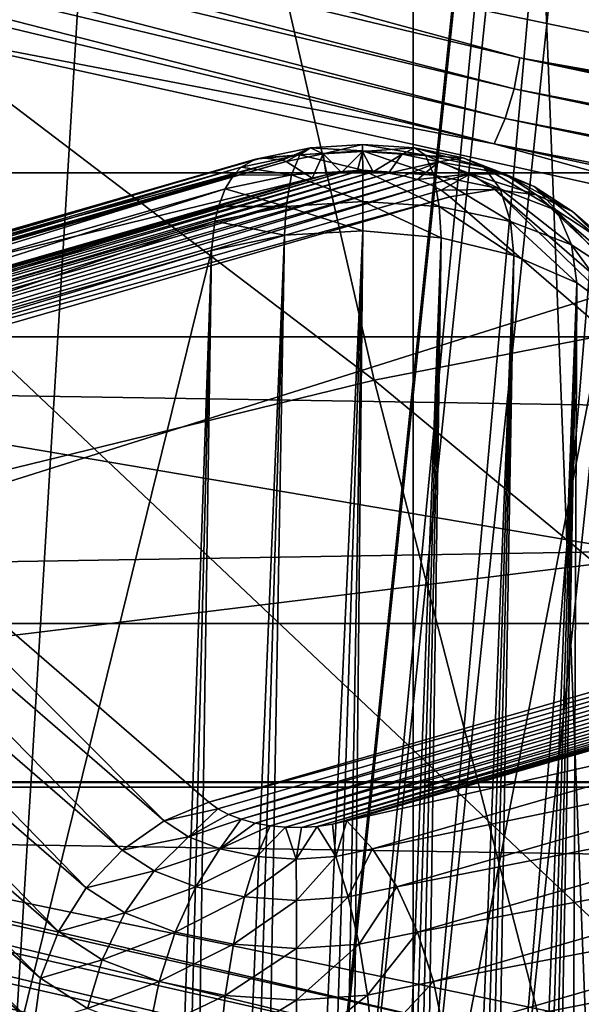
# Model space of a CAD drawing. Header units: metres. Extents: x -109 to 109, y -78 to 121.
# Tile 436 of 656: x -9.935 to -9.379, y -49.45 to -48.474. Entities that reach past the tile are written whole.
import ezdxf

# ---------------------------------------------------------------- set-up
doc = ezdxf.new("R2010")
doc.units = ezdxf.units.M
doc.layers.add('solid_508554_SW0001', color=7, linetype='CONTINUOUS')

msp = doc.modelspace()

# ---------------------------------------------------------------- linework, layer by layer
at = {"layer": 'solid_508554_SW0001'}
for points in [[(-8.803325, -32.729481, 39.310875), (-8.803325, -50.408958, 8.689124), (-10.397038, -49.965111, 9.457888)], [(-8.803325, -32.729481, 39.310875), (-10.397038, -49.965111, 9.457888), (-10.397038, -33.173328, 38.54211)], [(-8.803325, -50.455338, 8.7159), (-8.803325, -32.77586, 39.337654), (-10.397038, -33.219707, 38.56889)], [(-8.803325, -50.455338, 8.7159), (-10.397038, -33.219707, 38.56889), (-10.397038, -50.01149, 9.484665)], [(-8.803325, -50.408958, 8.689124), (-9.610415, -39.710239, 3.00345), (-10.397066, -39.479095, 3.403802)], [(-10.397038, -49.965111, 9.457888), (-8.803325, -50.408958, 8.689124), (-10.397066, -39.479095, 3.403802)], [(-8.803325, -50.408958, 8.689124), (-8.803373, -39.922939, 2.635043), (-9.610415, -39.710239, 3.00345)], [(-10.584661, -42.161034, -75.5), (-9.61107, -43.185249, -75.5), (-13.515705, -48.788055, -75.5)], [(-9.61107, -43.185249, -75.5), (-8.538861, -44.105709, -75.5), (-13.515705, -48.788055, -75.5)], [(-8.170144, -48.735741, 2.387221), (-8.170144, -43.712795, -0.512779), (-10.059932, -43.319649, 0.168167)], [(-8.170144, -48.735741, 2.387221), (-10.059932, -43.319649, 0.168167), (-10.059932, -48.342598, 3.068167)], [(-11.283771, -44.083958, 3.644346), (-9.545437, -44.551674, 2.834236), (-11.283785, -51.012154, 7.644356)], [(-8.538861, -44.105709, -75.5), (-7.379041, -44.912964, -75.5), (-13.515705, -48.788055, -75.5)], [(-9.545437, -44.551674, 2.834236), (-9.545432, -51.479877, 6.834235), (-11.283785, -51.012154, 7.644356)], [(-9.545437, -44.551674, 2.834236), (-7.730275, -44.939594, 2.162341), (-9.545432, -51.479877, 6.834235)], [(-10.664383, -44.574646, -0.672659), (-9.656664, -44.796349, -1.05666), (-12.247202, -52.38657, 2.19669)], [(-9.656664, -44.796349, -1.05666), (-10.143072, -52.862133, 1.372991), (-12.247202, -52.38657, 2.19669)], [(-9.656664, -44.796349, -1.05666), (-8.630564, -44.995865, -1.402229), (-10.143072, -52.862133, 1.372991)], [(-7.379041, -44.912964, -75.5), (-6.143511, -45.59874, -75.5), (-13.515705, -48.788055, -75.5)], [(-7.730275, -44.939594, 2.162341), (-7.730226, -51.867805, 6.162325), (-9.545432, -51.479877, 6.834235)], [(-8.630564, -44.995865, -1.402229), (-7.588034, -45.17281, -1.708707), (-10.143072, -52.862133, 1.372991)], [(-7.588034, -45.17281, -1.708707), (-7.965859, -53.246761, 0.706794), (-10.143072, -52.862133, 1.372991)], [(-9.007142, -45.471413, 91.108269), (-9.325849, -49.55714, 83.279274), (-9.446749, -49.641834, 83.331497)], [(-9.108454, -45.576237, 91.170029), (-9.007142, -45.471413, 91.108269), (-9.446749, -49.641834, 83.331497)], [(-9.108454, -45.576237, 91.170029), (-9.446749, -49.641834, 83.331497), (-9.54601, -49.746128, 83.393028)], [(-9.183869, -45.697178, 91.238968), (-9.108454, -45.576237, 91.170029), (-9.54601, -49.746128, 83.393028)], [(-6.143511, -45.59874, -75.5), (-4.844931, -46.156006, -75.5), (-13.515705, -48.788055, -75.5)], [(-9.183869, -45.697178, 91.238968), (-9.54601, -49.746128, 83.393028), (-9.61983, -49.866032, 83.461517)], [(-9.230436, -45.829498, 91.312386), (-9.183869, -45.697178, 91.238968), (-9.61983, -49.866032, 83.461517)], [(-9.230436, -45.829498, 91.312386), (-9.681825, -50.142551, 83.592499), (-9.438875, -47.812668, 87.940445)], [(-9.230436, -45.829498, 91.312386), (-9.665381, -49.996948, 83.53434), (-9.681825, -50.142551, 83.592499)], [(-9.230436, -45.829498, 91.312386), (-9.61983, -49.866032, 83.461517), (-9.665381, -49.996948, 83.53434)], [(-9.352147, -50.040787, 91.257034), (-9.250626, -46.009212, 91.310509), (-9.438875, -47.812668, 87.940445)], [(-4.844931, -46.156006, -75.5), (-3.496626, -46.579044, -75.5), (-13.515705, -48.788055, -75.5)], [(14.004408, -46.420071, -58.821926), (-14.004402, -46.42012, -58.822041), (-13.774966, -48.625641, -64.030128)], [(13.932569, -47.081928, -60.360405), (14.004408, -46.420071, -58.821926), (-13.774966, -48.625641, -64.030128)], [(-9.583935, -48.830902, 53.421783), (-10.104867, -46.556725, 53.480118), (-11.972716, -47.013294, 52.68932)], [(-9.583935, -48.830902, 53.421783), (-7.746911, -48.4725, 54.042561), (-10.104867, -46.556725, 53.480118)], [(-3.496626, -46.579044, -75.5), (-2.112435, -46.863503, -75.5), (-13.515705, -48.788055, -75.5)], [(-9.514198, -47.130737, 51.514832), (-7.694947, -46.765221, 52.147926), (-7.565826, -49.121983, 51.896454)], [(-2.112435, -46.863503, -75.5), (-0.706562, -47.006466, -75.5), (-13.515705, -48.788055, -75.5)], [(-0.706562, -47.006466, -75.5), (0, -48.788128, -75.5), (-13.515705, -48.788055, -75.5)], [(-11.355492, -49.263935, 52.671753), (-9.583935, -48.830902, 53.421783), (-11.972716, -47.013294, 52.68932)], [(13.774966, -48.625641, -64.030128), (13.932569, -47.081928, -60.360405), (-13.774966, -48.625641, -64.030128)], [(-11.2649, -47.572083, 50.750404), (-9.514198, -47.130737, 51.514832), (-9.250982, -49.475708, 51.283783)], [(-9.514198, -47.130737, 51.514832), (-7.565826, -49.121983, 51.896454), (-9.250982, -49.475708, 51.283783)], [(-11.2649, -47.572083, 50.750404), (-9.250982, -49.475708, 51.283783), (-10.870768, -49.898949, 50.550705)], [(-9.352147, -50.040787, 91.257034), (-9.438875, -47.812668, 87.940445), (-9.681825, -50.142551, 83.592499)], [(-11.087322, -48.148827, 3.521391), (-9.445218, -48.542377, 2.839747), (-11.080688, -48.118374, 3.518335)], [(-11.080688, -48.118374, 3.518335), (-9.439567, -48.511684, 2.837098), (-10.059932, -48.342598, 3.068167)], [(-9.445218, -48.542377, 2.839747), (-9.439567, -48.511684, 2.837098), (-11.080688, -48.118374, 3.518335)], [(-11.097656, -48.177795, 3.515487), (-9.454022, -48.571709, 2.833207), (-11.087322, -48.148827, 3.521391)], [(-9.454022, -48.571709, 2.833207), (-9.445218, -48.542377, 2.839747), (-11.087322, -48.148827, 3.521391)], [(-11.110678, -48.202438, 3.5012), (-9.465116, -48.596813, 2.81812), (-11.097656, -48.177795, 3.515487)], [(-9.465116, -48.596813, 2.81812), (-9.454022, -48.571709, 2.833207), (-11.097656, -48.177795, 3.515487)], [(-11.110678, -48.202438, 3.5012), (-10.100121, -48.474998, 3.038839), (-9.465116, -48.596813, 2.81812)], [(-9.439567, -48.511684, 2.837098), (-8.170144, -48.735741, 2.387221), (-10.059932, -48.342598, 3.068167)], [(-9.157766, -48.682983, 2.678598), (-10.100121, -48.474998, 3.038839), (-10.738091, -49.181377, 1.815357)], [(-9.465116, -48.596813, 2.81812), (-10.100121, -48.474998, 3.038839), (-9.157766, -48.682983, 2.678598)], [(-7.277344, -50.742733, 53.77388), (-7.746911, -48.4725, 54.042561), (-9.583935, -48.830902, 53.421783)], [(-9.445218, -48.542377, 2.839747), (-7.747677, -48.871914, 2.268973), (-9.439567, -48.511684, 2.837098)], [(-9.439567, -48.511684, 2.837098), (-7.743042, -48.841026, 2.266666), (-8.170144, -48.735741, 2.387221)], [(-7.747677, -48.871914, 2.268973), (-7.743042, -48.841026, 2.266666), (-9.439567, -48.511684, 2.837098)], [(-9.454022, -48.571709, 2.833207), (-7.754899, -48.901554, 2.261901), (-9.445218, -48.542377, 2.839747)], [(-7.754899, -48.901554, 2.261901), (-7.747677, -48.871914, 2.268973), (-9.445218, -48.542377, 2.839747)], [(-9.465116, -48.596813, 2.81812), (-7.763998, -48.927044, 2.246144), (-9.454022, -48.571709, 2.833207)], [(-7.763998, -48.927044, 2.246144), (-7.754899, -48.901554, 2.261901), (-9.454022, -48.571709, 2.833207)], [(-9.465116, -48.596813, 2.81812), (-9.157766, -48.682983, 2.678598), (-8.198359, -48.870422, 2.353943)], [(-9.465116, -48.596813, 2.81812), (-8.198359, -48.870422, 2.353943), (-7.763998, -48.927044, 2.246144)], [(-9.674681, -48.613033, 48.117237), (-9.694962, -48.610626, 48.15641), (-9.646928, -48.600685, 48.173626)], [(-9.657572, -48.60778, 48.223701), (-9.646928, -48.600685, 48.173626), (-9.694962, -48.610626, 48.15641)], [(-9.674681, -48.613033, 48.117237), (-9.646928, -48.600685, 48.173626), (-9.671044, -48.614384, 48.110744)], [(-9.646928, -48.600685, 48.173626), (-9.634578, -48.606838, 48.123814), (-9.671044, -48.614384, 48.110744)], [(-9.671044, -48.614384, 48.110744), (-9.634578, -48.606838, 48.123814), (-9.645444, -48.630783, 48.069012)], [(-9.657572, -48.60778, 48.223701), (-9.595324, -48.603714, 48.230747), (-9.646928, -48.600685, 48.173626)], [(-9.595284, -48.623035, 48.278683), (-9.595324, -48.603714, 48.230747), (-9.657572, -48.60778, 48.223701)], [(-9.646928, -48.600685, 48.173626), (-9.595375, -48.597321, 48.179459), (-9.634578, -48.606838, 48.123814)], [(-9.595324, -48.603714, 48.230747), (-9.595375, -48.597321, 48.179459), (-9.646928, -48.600685, 48.173626)], [(-9.634578, -48.606838, 48.123814), (-9.631313, -48.627415, 48.074848), (-9.645444, -48.630783, 48.069012)], [(-9.595375, -48.597321, 48.179459), (-9.595435, -48.604282, 48.128246), (-9.634578, -48.606838, 48.123814)], [(-9.634578, -48.606838, 48.123814), (-9.595435, -48.604282, 48.128246), (-9.616274, -48.625191, 48.078697)], [(-9.634578, -48.606838, 48.123814), (-9.616274, -48.625191, 48.078697), (-9.631313, -48.627415, 48.074848)], [(-9.595435, -48.604282, 48.128246), (-9.600718, -48.624176, 48.080456), (-9.616274, -48.625191, 48.078697)], [(-9.595435, -48.604282, 48.128246), (-9.585035, -48.624393, 48.080082), (-9.600718, -48.624176, 48.080456)], [(-9.595375, -48.597321, 48.179459), (-9.54384, -48.60075, 48.173515), (-9.595435, -48.604282, 48.128246)], [(-9.54384, -48.60075, 48.173515), (-9.556296, -48.606888, 48.12373), (-9.595435, -48.604282, 48.128246)], [(-9.595435, -48.604282, 48.128246), (-9.556296, -48.606888, 48.12373), (-9.585035, -48.624393, 48.080082)], [(-9.533107, -48.607853, 48.223572), (-9.54384, -48.60075, 48.173515), (-9.595375, -48.597321, 48.179459)], [(-9.595324, -48.603714, 48.230747), (-9.533107, -48.607853, 48.223572), (-9.595375, -48.597321, 48.179459)], [(-9.524813, -48.627728, 48.270557), (-9.533107, -48.607853, 48.223572), (-9.595324, -48.603714, 48.230747)], [(-9.595284, -48.623035, 48.278683), (-9.524813, -48.627728, 48.270557), (-9.595324, -48.603714, 48.230747)], [(-9.556296, -48.606888, 48.12373), (-9.5696, -48.625839, 48.077576), (-9.585035, -48.624393, 48.080082)], [(-9.556296, -48.606888, 48.12373), (-9.519834, -48.614475, 48.110592), (-9.5696, -48.625839, 48.077576)], [(-9.54384, -48.60075, 48.173515), (-9.495852, -48.610733, 48.156223), (-9.556296, -48.606888, 48.12373)], [(-9.495852, -48.610733, 48.156223), (-9.519834, -48.614475, 48.110592), (-9.556296, -48.606888, 48.12373)], [(-9.475185, -48.619904, 48.202698), (-9.495852, -48.610733, 48.156223), (-9.54384, -48.60075, 48.173515)], [(-9.533107, -48.607853, 48.223572), (-9.475185, -48.619904, 48.202698), (-9.54384, -48.60075, 48.173515)], [(-10.241417, -48.77158, 47.939991), (-9.715571, -48.619781, 48.202915), (-9.701363, -48.611969, 48.169987)], [(-10.227209, -48.763767, 47.907063), (-10.241417, -48.77158, 47.939991), (-9.701363, -48.611969, 48.169987)], [(-10.227209, -48.763767, 47.907063), (-9.701363, -48.611969, 48.169987), (-9.694962, -48.610626, 48.15641)], [(-10.220807, -48.762424, 47.893486), (-10.227209, -48.763767, 47.907063), (-9.694962, -48.610626, 48.15641)], [(-10.220807, -48.762424, 47.893486), (-9.694962, -48.610626, 48.15641), (-9.674681, -48.613033, 48.117237)], [(-10.200527, -48.764832, 47.854313), (-10.220807, -48.762424, 47.893486), (-9.674681, -48.613033, 48.117237)], [(-10.200527, -48.764832, 47.854313), (-9.674681, -48.613033, 48.117237), (-9.671044, -48.614384, 48.110744)], [(-10.19689, -48.766186, 47.84782), (-10.200527, -48.764832, 47.854313), (-9.671044, -48.614384, 48.110744)], [(-10.19689, -48.766186, 47.84782), (-9.671044, -48.614384, 48.110744), (-9.645444, -48.630783, 48.069012)], [(-9.701363, -48.611969, 48.169987), (-9.715571, -48.619781, 48.202915), (-9.657572, -48.60778, 48.223701)], [(-9.665796, -48.627644, 48.270702), (-9.657572, -48.60778, 48.223701), (-9.715571, -48.619781, 48.202915)], [(-9.701363, -48.611969, 48.169987), (-9.657572, -48.60778, 48.223701), (-9.694962, -48.610626, 48.15641)], [(-9.665796, -48.627644, 48.270702), (-9.595284, -48.623035, 48.278683), (-9.657572, -48.60778, 48.223701)], [(-9.519834, -48.614475, 48.110592), (-9.554801, -48.628475, 48.073009), (-9.5696, -48.625839, 48.077576)], [(-9.519834, -48.614475, 48.110592), (-9.540995, -48.63224, 48.066486), (-9.554801, -48.628475, 48.073009)], [(-9.519834, -48.614475, 48.110592), (-9.48853, -48.626518, 48.089733), (-9.540995, -48.63224, 48.066486)], [(-9.459216, -48.641373, 48.246918), (-9.475185, -48.619904, 48.202698), (-9.533107, -48.607853, 48.223572)], [(-9.524813, -48.627728, 48.270557), (-9.459216, -48.641373, 48.246918), (-9.533107, -48.607853, 48.223572)], [(-9.495852, -48.610733, 48.156223), (-9.454673, -48.626575, 48.128784), (-9.519834, -48.614475, 48.110592)], [(-9.454673, -48.626575, 48.128784), (-9.48853, -48.626518, 48.089733), (-9.519834, -48.614475, 48.110592)], [(-9.425497, -48.639019, 48.16959), (-9.454673, -48.626575, 48.128784), (-9.495852, -48.610733, 48.156223)], [(-9.475185, -48.619904, 48.202698), (-9.425497, -48.639019, 48.16959), (-9.495852, -48.610733, 48.156223)], [(13.774966, -48.625641, -64.030128), (-13.774966, -48.625641, -64.030128), (-13.732092, -49.0723, -65.114182)], [(13.732098, -49.072243, -65.114044), (13.774966, -48.625641, -64.030128), (-13.732092, -49.0723, -65.114182)], [(-10.249004, -48.779484, 47.959728), (-9.723159, -48.627686, 48.222652), (-9.715571, -48.619781, 48.202915)], [(-10.241417, -48.77158, 47.939991), (-10.249004, -48.779484, 47.959728), (-9.715571, -48.619781, 48.202915)], [(-10.220584, -48.820549, 47.740326), (-9.5696, -48.625839, 48.077576), (-9.554801, -48.628475, 48.073009)], [(-10.220584, -48.820549, 47.740326), (-10.217707, -48.812817, 47.753719), (-9.5696, -48.625839, 48.077576)], [(-10.217707, -48.812817, 47.753719), (-9.585035, -48.624393, 48.080082), (-9.5696, -48.625839, 48.077576)], [(-10.217707, -48.812817, 47.753719), (-10.212456, -48.805424, 47.766525), (-9.585035, -48.624393, 48.080082)], [(-10.212456, -48.805424, 47.766525), (-9.600718, -48.624176, 48.080456), (-9.585035, -48.624393, 48.080082)], [(-10.212456, -48.805424, 47.766525), (-10.204961, -48.798542, 47.778446), (-9.600718, -48.624176, 48.080456)], [(-10.204961, -48.798542, 47.778446), (-9.616274, -48.625191, 48.078697), (-9.600718, -48.624176, 48.080456)], [(-10.204961, -48.798542, 47.778446), (-10.195395, -48.792328, 47.789211), (-9.616274, -48.625191, 48.078697)], [(-10.195395, -48.792328, 47.789211), (-9.631313, -48.627415, 48.074848), (-9.616274, -48.625191, 48.078697)], [(-9.723159, -48.627686, 48.222652), (-9.665796, -48.627644, 48.270702), (-9.715571, -48.619781, 48.202915)], [(-9.595258, -48.653996, 48.320068), (-9.595284, -48.623035, 48.278683), (-9.665796, -48.627644, 48.270702)], [(-9.519511, -48.659039, 48.311337), (-9.524813, -48.627728, 48.270557), (-9.595284, -48.623035, 48.278683)], [(-9.595258, -48.653996, 48.320068), (-9.519511, -48.659039, 48.311337), (-9.595284, -48.623035, 48.278683)], [(-9.48853, -48.626518, 48.089733), (-9.528503, -48.637054, 48.058151), (-9.540995, -48.63224, 48.066486)], [(-9.48853, -48.626518, 48.089733), (-9.517678, -48.64278, 48.048233), (-9.528503, -48.637054, 48.058151)], [(-9.48853, -48.626518, 48.089733), (-9.464503, -48.642189, 48.062584), (-9.517678, -48.64278, 48.048233)], [(-9.48853, -48.626518, 48.089733), (-9.423078, -48.647186, 48.093086), (-9.464503, -48.642189, 48.062584)], [(-9.454673, -48.626575, 48.128784), (-9.423078, -48.647186, 48.093086), (-9.48853, -48.626518, 48.089733)], [(-9.402951, -48.663021, 48.209427), (-9.425497, -48.639019, 48.16959), (-9.475185, -48.619904, 48.202698)], [(-9.459216, -48.641373, 48.246918), (-9.402951, -48.663021, 48.209427), (-9.475185, -48.619904, 48.202698)], [(-9.454673, -48.626575, 48.128784), (-9.387381, -48.663883, 48.126526), (-9.423078, -48.647186, 48.093086)], [(-9.425497, -48.639019, 48.16959), (-9.387381, -48.663883, 48.126526), (-9.454673, -48.626575, 48.128784)], [(-10.257344, -48.793034, 47.98423), (-9.731499, -48.641235, 48.247158), (-9.723159, -48.627686, 48.222652)], [(-10.249004, -48.779484, 47.959728), (-10.257344, -48.793034, 47.98423), (-9.723159, -48.627686, 48.222652)], [(-10.221003, -48.828423, 47.726688), (-9.554801, -48.628475, 48.073009), (-9.540995, -48.63224, 48.066486)], [(-10.221003, -48.828423, 47.726688), (-10.220584, -48.820549, 47.740326), (-9.554801, -48.628475, 48.073009)], [(-10.218946, -48.836246, 47.713139), (-10.221003, -48.828423, 47.726688), (-9.540995, -48.63224, 48.066486)], [(-10.218946, -48.836246, 47.713139), (-9.540995, -48.63224, 48.066486), (-9.528503, -48.637054, 48.058151)], [(-10.19689, -48.766186, 47.84782), (-9.645444, -48.630783, 48.069012), (-10.17129, -48.782581, 47.806087)], [(-10.195395, -48.792328, 47.789211), (-10.184038, -48.786953, 47.798519), (-9.631313, -48.627415, 48.074848)], [(-10.184038, -48.786953, 47.798519), (-10.17129, -48.782581, 47.806087), (-9.631313, -48.627415, 48.074848)], [(-10.17129, -48.782581, 47.806087), (-9.645444, -48.630783, 48.069012), (-9.631313, -48.627415, 48.074848)], [(-9.723159, -48.627686, 48.222652), (-9.731499, -48.641235, 48.247158), (-9.665796, -48.627644, 48.270702)], [(-9.671053, -48.658951, 48.311489), (-9.665796, -48.627644, 48.270702), (-9.731499, -48.641235, 48.247158)], [(-9.671053, -48.658951, 48.311489), (-9.595258, -48.653996, 48.320068), (-9.665796, -48.627644, 48.270702)], [(-9.449009, -48.673706, 48.285927), (-9.459216, -48.641373, 48.246918), (-9.524813, -48.627728, 48.270557)], [(-9.519511, -48.659039, 48.311337), (-9.449009, -48.673706, 48.285927), (-9.524813, -48.627728, 48.270557)], [(-10.264009, -48.810608, 48.007706), (-9.738162, -48.65881, 48.27063), (-9.731499, -48.641235, 48.247158)], [(-10.257344, -48.793034, 47.98423), (-10.264009, -48.810608, 48.007706), (-9.731499, -48.641235, 48.247158)], [(-10.214457, -48.843826, 47.700012), (-10.218946, -48.836246, 47.713139), (-9.528503, -48.637054, 48.058151)], [(-10.214457, -48.843826, 47.700012), (-9.528503, -48.637054, 48.058151), (-9.517678, -48.64278, 48.048233)], [(-10.214457, -48.843826, 47.700012), (-9.517678, -48.64278, 48.048233), (-9.508845, -48.64922, 48.037083)], [(-9.738162, -48.65881, 48.27063), (-9.671053, -48.658951, 48.311489), (-9.731499, -48.641235, 48.247158)], [(-9.464503, -48.642189, 48.062584), (-9.508845, -48.64922, 48.037083), (-9.517678, -48.64278, 48.048233)], [(-9.464503, -48.642189, 48.062584), (-9.048855, -49.047581, 47.347095), (-9.508845, -48.64922, 48.037083)], [(-9.464503, -48.642189, 48.062584), (-9.004514, -49.040554, 47.372601), (-9.048855, -49.047581, 47.347095)], [(-9.464503, -48.642189, 48.062584), (-9.423078, -48.647186, 48.093086), (-9.004514, -49.040554, 47.372601)], [(-9.38854, -48.696972, 48.245636), (-9.402951, -48.663021, 48.209427), (-9.459216, -48.641373, 48.246918)], [(-9.449009, -48.673706, 48.285927), (-9.38854, -48.696972, 48.245636), (-9.459216, -48.641373, 48.246918)], [(-9.425497, -48.639019, 48.16959), (-9.359795, -48.69117, 48.160671), (-9.387381, -48.663883, 48.126526)], [(-9.402951, -48.663021, 48.209427), (-9.359795, -48.69117, 48.160671), (-9.425497, -48.639019, 48.16959)], [(-10.20766, -48.850948, 47.687675), (-10.214457, -48.843826, 47.700012), (-9.508845, -48.64922, 48.037083)], [(-10.20766, -48.850948, 47.687675), (-9.508845, -48.64922, 48.037083), (-9.048855, -49.047581, 47.347095)], [(-9.671053, -48.658951, 48.311489), (-9.595249, -48.683094, 48.344746), (-9.595258, -48.653996, 48.320068)], [(-9.595258, -48.653996, 48.320068), (-9.595249, -48.683094, 48.344746), (-9.517693, -48.689949, 48.336967)], [(-9.595258, -48.653996, 48.320068), (-9.517693, -48.689949, 48.336967), (-9.519511, -48.659039, 48.311337)], [(-9.423078, -48.647186, 48.093086), (-8.963088, -49.045547, 47.403103), (-9.004514, -49.040554, 47.372601)], [(-9.423078, -48.647186, 48.093086), (-9.387381, -48.663883, 48.126526), (-8.963088, -49.045547, 47.403103)], [(-10.267524, -48.825359, 48.023254), (-9.741678, -48.673561, 48.286179), (-9.738162, -48.65881, 48.27063)], [(-10.264009, -48.810608, 48.007706), (-10.267524, -48.825359, 48.023254), (-9.738162, -48.65881, 48.27063)], [(-9.738162, -48.65881, 48.27063), (-9.741678, -48.673561, 48.286179), (-9.671053, -48.658951, 48.311489)], [(-9.741678, -48.673561, 48.286179), (-9.672806, -48.68742, 48.335449), (-9.671053, -48.658951, 48.311489)], [(-9.671053, -48.658951, 48.311489), (-9.672806, -48.68742, 48.335449), (-9.595249, -48.683094, 48.344746)], [(-9.519511, -48.659039, 48.311337), (-9.517693, -48.689949, 48.336967), (-9.445411, -48.707523, 48.312637)], [(-9.519511, -48.659039, 48.311337), (-9.445411, -48.707523, 48.312637), (-9.449009, -48.673706, 48.285927)], [(-9.402951, -48.663021, 48.209427), (-9.342163, -48.727222, 48.193237), (-9.359795, -48.69117, 48.160671)], [(-9.38854, -48.696972, 48.245636), (-9.342163, -48.727222, 48.193237), (-9.402951, -48.663021, 48.209427)], [(-9.387381, -48.663883, 48.126526), (-8.92739, -49.062248, 47.436539), (-8.963088, -49.045547, 47.403103)], [(-9.387381, -48.663883, 48.126526), (-9.359795, -48.69117, 48.160671), (-8.92739, -49.062248, 47.436539)], [(-9.741678, -48.673561, 48.286179), (-10.270909, -48.85442, 48.046803), (-9.745063, -48.702621, 48.309727)], [(-10.267524, -48.825359, 48.023254), (-10.270909, -48.85442, 48.046803), (-9.741678, -48.673561, 48.286179)], [(-9.741678, -48.673561, 48.286179), (-9.745063, -48.702621, 48.309727), (-9.672806, -48.68742, 48.335449)], [(-9.449009, -48.673706, 48.285927), (-9.445411, -48.707523, 48.312637), (-9.383326, -48.734623, 48.273399)], [(-9.449009, -48.673706, 48.285927), (-9.383326, -48.734623, 48.273399), (-9.38854, -48.696972, 48.245636)], [(-8.198359, -48.870422, 2.353943), (-9.157766, -48.682983, 2.678598), (-10.738091, -49.181377, 1.815357)], [(-9.721955, -51.477192, 50.287106), (-9.595249, -48.683094, 48.344746), (-9.672806, -48.68742, 48.335449)], [(-9.721955, -51.477192, 50.287106), (-9.68488, -51.499798, 50.304424), (-9.595249, -48.683094, 48.344746)], [(-9.68488, -51.499798, 50.304424), (-9.645244, -51.533005, 50.322708), (-9.595249, -48.683094, 48.344746)], [(-9.645244, -51.533005, 50.322708), (-9.624705, -51.554016, 50.332066), (-9.595249, -48.683094, 48.344746)], [(-9.624705, -51.554016, 50.332066), (-9.517693, -48.689949, 48.336967), (-9.595249, -48.683094, 48.344746)], [(-9.786581, -51.457569, 50.256462), (-9.672806, -48.68742, 48.335449), (-9.745063, -48.702621, 48.309727)], [(-9.786581, -51.457569, 50.256462), (-9.75584, -51.463676, 50.271111), (-9.672806, -48.68742, 48.335449)], [(-9.75584, -51.463676, 50.271111), (-9.721955, -51.477192, 50.287106), (-9.672806, -48.68742, 48.335449)], [(-9.624705, -51.554016, 50.332066), (-9.603795, -51.578274, 50.341522), (-9.517693, -48.689949, 48.336967)], [(-9.603795, -51.578274, 50.341522), (-9.58266, -51.605915, 50.350971), (-9.517693, -48.689949, 48.336967)], [(-9.58266, -51.605915, 50.350971), (-9.56139, -51.637241, 50.360374), (-9.517693, -48.689949, 48.336967)], [(-9.56139, -51.637241, 50.360374), (-9.445411, -48.707523, 48.312637), (-9.517693, -48.689949, 48.336967)], [(-10.468128, -51.643803, 49.916626), (-9.745063, -48.702621, 48.309727), (-10.270909, -48.85442, 48.046803)], [(-10.468128, -51.643803, 49.916626), (-9.840983, -51.462761, 50.230198), (-9.745063, -48.702621, 48.309727)], [(-9.814823, -51.457523, 50.242889), (-9.745063, -48.702621, 48.309727), (-9.840983, -51.462761, 50.230198)], [(-9.814823, -51.457523, 50.242889), (-9.786581, -51.457569, 50.256462), (-9.745063, -48.702621, 48.309727)], [(-9.38854, -48.696972, 48.245636), (-9.383326, -48.734623, 48.273399), (-9.335667, -48.769409, 48.221928)], [(-9.38854, -48.696972, 48.245636), (-9.335667, -48.769409, 48.221928), (-9.342163, -48.727222, 48.193237)], [(-9.56139, -51.637241, 50.360374), (-9.540136, -51.672501, 50.369629), (-9.445411, -48.707523, 48.312637)], [(-9.540136, -51.672501, 50.369629), (-9.519081, -51.712025, 50.378654), (-9.445411, -48.707523, 48.312637)], [(-9.519081, -51.712025, 50.378654), (-9.498449, -51.756111, 50.387283), (-9.445411, -48.707523, 48.312637)], [(-9.498449, -51.756111, 50.387283), (-9.383326, -48.734623, 48.273399), (-9.445411, -48.707523, 48.312637)], [(-9.498449, -51.756111, 50.387283), (-9.478667, -51.804905, 50.395351), (-9.383326, -48.734623, 48.273399)], [(-9.478667, -51.804905, 50.395351), (-9.460681, -51.856705, 50.402294), (-9.383326, -48.734623, 48.273399)], [(-9.460681, -51.856705, 50.402294), (-9.444864, -51.911564, 50.408207), (-9.383326, -48.734623, 48.273399)], [(-9.383326, -48.734623, 48.273399), (-9.444864, -51.911564, 50.408207), (-9.390265, -50.340488, 49.315063)], [(-9.383326, -48.734623, 48.273399), (-9.390265, -50.340488, 49.315063), (-9.335667, -48.769409, 48.221928)], [(-9.390265, -50.340488, 49.315063), (-8.875676, -49.16777, 47.53194), (-9.335667, -48.769409, 48.221928)], [(13.515705, -49.229229, -75.467392), (-13.515705, -48.788055, -75.5), (0, -48.788128, -75.5)], [(-13.515705, -49.229225, -75.467392), (-13.515705, -48.788055, -75.5), (13.515705, -49.229229, -75.467392)], [(-9.003019, -51.079414, 53.190731), (-9.583935, -48.830902, 53.421783), (-11.355492, -49.263935, 52.671753)], [(-9.003019, -51.079414, 53.190731), (-7.277344, -50.742733, 53.77388), (-9.583935, -48.830902, 53.421783)], [(-9.792011, -49.267883, 46.978851), (-10.252001, -48.869522, 47.668835), (-10.20766, -48.850948, 47.687675)], [(-9.747669, -49.249313, 46.997688), (-10.20766, -48.850948, 47.687675), (-9.048855, -49.047581, 47.347095)], [(-9.792011, -49.267883, 46.978851), (-10.20766, -48.850948, 47.687675), (-9.747669, -49.249313, 46.997688)], [(-8.198359, -48.870422, 2.353943), (-10.738091, -49.181377, 1.815357), (-8.690307, -49.605656, 1.080484)], [(-9.833436, -49.296795, 46.967926), (-10.293427, -48.898434, 47.657913), (-10.252001, -48.869522, 47.668835)], [(-9.792011, -49.267883, 46.978851), (-9.833436, -49.296795, 46.967926), (-10.252001, -48.869522, 47.668835)], [(-9.869134, -49.334106, 46.965668), (-10.329124, -48.935741, 47.655655), (-10.293427, -48.898434, 47.657913)], [(-9.833436, -49.296795, 46.967926), (-9.869134, -49.334106, 46.965668), (-10.293427, -48.898434, 47.657913)], [(-9.89672, -49.377319, 46.972225), (-10.35671, -48.978954, 47.662212), (-10.329124, -48.935741, 47.655655)], [(-9.869134, -49.334106, 46.965668), (-9.89672, -49.377319, 46.972225), (-10.329124, -48.935741, 47.655655)], [(-9.914351, -49.42355, 46.987164), (-10.374342, -49.025185, 47.677151), (-10.35671, -48.978954, 47.662212)], [(-9.89672, -49.377319, 46.972225), (-9.914351, -49.42355, 46.987164), (-10.35671, -48.978954, 47.662212)], [(-10.374342, -49.025185, 47.677151), (-9.920848, -49.469486, 47.009354), (-10.380838, -49.071125, 47.699341)], [(-9.914351, -49.42355, 46.987164), (-9.920848, -49.469486, 47.009354), (-10.374342, -49.025185, 47.677151)], [(-11.449047, -49.030231, 2.086875), (-11.461615, -49.054993, 2.072386), (-9.492452, -49.50005, 1.301522)], [(-9.482043, -49.474804, 1.316856), (-10.738091, -49.181377, 1.815357), (-11.449047, -49.030231, 2.086875)], [(-9.482043, -49.474804, 1.316856), (-11.449047, -49.030231, 2.086875), (-9.492452, -49.50005, 1.301522)], [(-11.461615, -49.054993, 2.072386), (-11.471589, -49.084053, 2.066321), (-9.500712, -49.529499, 1.294785)], [(-9.492452, -49.50005, 1.301522), (-11.461615, -49.054993, 2.072386), (-9.500712, -49.529499, 1.294785)], [(-9.042097, -49.054665, 47.334827), (-9.747669, -49.249313, 46.997688), (-9.048855, -49.047581, 47.347095)], [(-9.042097, -49.054665, 47.334827), (-9.738885, -49.255714, 46.986599), (-9.747669, -49.249313, 46.997688)], [(-9.042097, -49.054665, 47.334827), (-9.728106, -49.26141, 46.976734), (-9.738885, -49.255714, 46.986599)], [(-9.042097, -49.054665, 47.334827), (-9.037634, -49.06221, 47.321762), (-9.728106, -49.26141, 46.976734)], [(-9.037634, -49.06221, 47.321762), (-9.715652, -49.266205, 46.96843), (-9.728106, -49.26141, 46.976734)], [(-9.037634, -49.06221, 47.321762), (-9.035592, -49.070007, 47.308254), (-9.715652, -49.266205, 46.96843)], [(13.732098, -49.072243, -65.114044), (-13.732092, -49.0723, -65.114182), (-13.515706, -51.585316, -71.415703)], [(13.636007, -50.126842, -67.715462), (13.732098, -49.072243, -65.114044), (-13.515706, -51.585316, -71.415703)], [(-9.937366, -51.739288, 48.248642), (-10.380838, -49.071125, 47.699341), (-9.920848, -49.469486, 47.009354)], [(-9.035592, -49.070007, 47.308254), (-9.701872, -49.269958, 46.961929), (-9.715652, -49.266205, 46.96843)], [(-9.035592, -49.070007, 47.308254), (-9.036019, -49.077862, 47.294647), (-9.701872, -49.269958, 46.961929)], [(-11.471589, -49.084053, 2.066321), (-11.477992, -49.114567, 2.069274), (-9.506015, -49.560261, 1.297308)], [(-9.500712, -49.529499, 1.294785), (-11.471589, -49.084053, 2.066321), (-9.506015, -49.560261, 1.297308)], [(-9.036019, -49.077862, 47.294647), (-9.68708, -49.272587, 46.957375), (-9.701872, -49.269958, 46.961929)], [(-9.036019, -49.077862, 47.294647), (-9.038905, -49.085587, 47.281269), (-9.68708, -49.272587, 46.957375)], [(-10.041604, -50.913513, 53.627377), (-8.852849, -49.33514, 54.328697), (-8.597119, -49.094368, 54.444622)], [(-8.172731, -50.521431, 54.315479), (-10.041604, -50.913513, 53.627377), (-8.597119, -49.094368, 54.444622)], [(-9.038905, -49.085587, 47.281269), (-9.671637, -49.274029, 46.95488), (-9.68708, -49.272587, 46.957375)], [(-9.038905, -49.085587, 47.281269), (-9.044167, -49.092983, 47.268459), (-9.671637, -49.274029, 46.95488)], [(-9.044167, -49.092983, 47.268459), (-9.655929, -49.274242, 46.95451), (-9.671637, -49.274029, 46.95488)], [(-9.044167, -49.092983, 47.268459), (-9.051681, -49.099873, 47.256523), (-9.655929, -49.274242, 46.95451)], [(-9.051681, -49.099873, 47.256523), (-9.640338, -49.27322, 46.95628), (-9.655929, -49.274242, 46.95451)], [(-9.051681, -49.099873, 47.256523), (-9.061273, -49.106102, 47.245735), (-9.640338, -49.27322, 46.95628)], [(-9.061273, -49.106102, 47.245735), (-9.625257, -49.270988, 46.960144), (-9.640338, -49.27322, 46.95628)], [(-9.061273, -49.106102, 47.245735), (-9.072664, -49.111488, 47.236408), (-9.625257, -49.270988, 46.960144)], [(-9.072664, -49.111488, 47.236408), (-9.085452, -49.115871, 47.228813), (-9.625257, -49.270988, 46.960144)], [(-9.506015, -49.560261, 1.297308), (-11.477992, -49.114567, 2.069274), (-10.77676, -49.314133, 1.785416)], [(-9.085452, -49.115871, 47.228813), (-9.611088, -49.267609, 46.965996), (-9.625257, -49.270988, 46.960144)], [(-9.059853, -49.143814, 47.193745), (-9.611088, -49.267609, 46.965996), (-9.085452, -49.115871, 47.228813)], [(-9.059853, -49.143814, 47.193745), (-9.585486, -49.295555, 46.930927), (-9.611088, -49.267609, 46.965996)], [(-9.059853, -49.143814, 47.193745), (-9.035935, -49.18148, 47.16766), (-9.585486, -49.295555, 46.930927)], [(-9.390265, -50.340488, 49.315063), (-8.814032, -51.415009, 48.81031), (-8.875676, -49.16777, 47.53194)], [(-9.482043, -49.474804, 1.316856), (-8.690307, -49.605656, 1.080484), (-10.738091, -49.181377, 1.815357)], [(-9.035935, -49.18148, 47.16766), (-9.561569, -49.333221, 46.904839), (-9.585486, -49.295555, 46.930927)], [(-9.035935, -49.18148, 47.16766), (-9.015325, -49.226334, 47.152332), (-9.561569, -49.333221, 46.904839)], [(-13.515705, -49.229225, -75.467392), (13.515705, -49.229229, -75.467392), (13.515705, -49.234234, -75.466644)], [(-13.515705, -49.234234, -75.466644), (-13.515705, -49.229225, -75.467392), (13.515705, -49.234234, -75.466644)], [(-9.015325, -49.226334, 47.152332), (-9.540959, -49.378071, 46.889515), (-9.561569, -49.333221, 46.904839)], [(-9.015325, -49.226334, 47.152332), (-8.999398, -49.275375, 47.148796), (-9.540959, -49.378071, 46.889515)], [(-13.515705, -49.234234, -75.466644), (13.515705, -49.234234, -75.466644), (13.515705, -49.666084, -75.368652)], [(-13.515705, -49.666084, -75.368652), (-13.515705, -49.234234, -75.466644), (13.515705, -49.666084, -75.368652)], [(-9.792011, -49.267883, 46.978851), (-9.747669, -49.249313, 46.997688), (-9.738885, -49.255714, 46.986599)], [(-9.767962, -49.28355, 46.951714), (-9.792011, -49.267883, 46.978851), (-9.738885, -49.255714, 46.986599)], [(-9.767962, -49.28355, 46.951714), (-9.738885, -49.255714, 46.986599), (-9.728106, -49.26141, 46.976734)], [(-10.667195, -51.486198, 52.486164), (-9.003019, -51.079414, 53.190731), (-11.355492, -49.263935, 52.671753)], [(-9.767962, -49.28355, 46.951714), (-9.833436, -49.296795, 46.967926), (-9.792011, -49.267883, 46.978851)], [(-9.767962, -49.28355, 46.951714), (-9.728106, -49.26141, 46.976734), (-9.715652, -49.266205, 46.96843)], [(-9.736624, -49.29557, 46.930901), (-9.767962, -49.28355, 46.951714), (-9.715652, -49.266205, 46.96843)], [(-9.736624, -49.29557, 46.930901), (-9.715652, -49.266205, 46.96843), (-9.701872, -49.269958, 46.961929)], [(-9.736624, -49.29557, 46.930901), (-9.701872, -49.269958, 46.961929), (-9.68708, -49.272587, 46.957375)], [(-9.621916, -49.303101, 46.917854), (-9.625257, -49.270988, 46.960144), (-9.611088, -49.267609, 46.965996)], [(-9.585486, -49.295555, 46.930927), (-9.621916, -49.303101, 46.917854), (-9.611088, -49.267609, 46.965996)], [(-9.700144, -49.303116, 46.917828), (-9.736624, -49.29557, 46.930901), (-9.68708, -49.272587, 46.957375)], [(-9.700144, -49.303116, 46.917828), (-9.68708, -49.272587, 46.957375), (-9.671637, -49.274029, 46.95488)], [(-9.661019, -49.305683, 46.913383), (-9.700144, -49.303116, 46.917828), (-9.671637, -49.274029, 46.95488)], [(-9.661019, -49.305683, 46.913383), (-9.671637, -49.274029, 46.95488), (-9.655929, -49.274242, 46.95451)], [(-9.661019, -49.305683, 46.913383), (-9.655929, -49.274242, 46.95451), (-9.640338, -49.27322, 46.95628)], [(-9.621916, -49.303101, 46.917854), (-9.661019, -49.305683, 46.913383), (-9.640338, -49.27322, 46.95628)], [(-9.621916, -49.303101, 46.917854), (-9.640338, -49.27322, 46.95628), (-9.625257, -49.270988, 46.960144)], [(-8.999398, -49.275375, 47.148796), (-9.525033, -49.427116, 46.885975), (-9.540959, -49.378071, 46.889515)], [(-8.999398, -49.275375, 47.148796), (-8.989218, -49.325333, 47.157276), (-9.525033, -49.427116, 46.885975)], [(-9.80178, -49.317421, 46.932205), (-9.833436, -49.296795, 46.967926), (-9.767962, -49.28355, 46.951714)], [(-9.80178, -49.317421, 46.932205), (-9.767962, -49.28355, 46.951714), (-9.736624, -49.29557, 46.930901)], [(-9.80178, -49.317421, 46.932205), (-9.869134, -49.334106, 46.965668), (-9.833436, -49.296795, 46.967926)], [(-9.760527, -49.333241, 46.904808), (-9.80178, -49.317421, 46.932205), (-9.736624, -49.29557, 46.930901)], [(-9.760527, -49.333241, 46.904808), (-9.736624, -49.29557, 46.930901), (-9.700144, -49.303116, 46.917828)], [(-9.609523, -49.343155, 46.88763), (-9.621916, -49.303101, 46.917854), (-9.585486, -49.295555, 46.930927)], [(-9.561569, -49.333221, 46.904839), (-9.609523, -49.343155, 46.88763), (-9.585486, -49.295555, 46.930927)], [(-9.712503, -49.343174, 46.8876), (-9.760527, -49.333241, 46.904808), (-9.700144, -49.303116, 46.917828)], [(-9.712503, -49.343174, 46.8876), (-9.700144, -49.303116, 46.917828), (-9.661019, -49.305683, 46.913383)], [(-9.660998, -49.346554, 46.881748), (-9.712503, -49.343174, 46.8876), (-9.661019, -49.305683, 46.913383)], [(-9.660998, -49.346554, 46.881748), (-9.661019, -49.305683, 46.913383), (-9.621916, -49.303101, 46.917854)], [(-9.609523, -49.343155, 46.88763), (-9.660998, -49.346554, 46.881748), (-9.621916, -49.303101, 46.917854)], [(-10.77676, -49.314133, 1.785416), (-10.776759, -52.778236, 3.785415), (-8.721508, -53.203892, 3.048157)], [(-8.721509, -49.739788, 1.048158), (-10.77676, -49.314133, 1.785416), (-8.721508, -53.203892, 3.048157)], [(-9.506015, -49.560261, 1.297308), (-10.77676, -49.314133, 1.785416), (-8.721509, -49.739788, 1.048158)], [(-9.830921, -49.359001, 46.92255), (-9.869134, -49.334106, 46.965668), (-9.80178, -49.317421, 46.932205)], [(-9.830921, -49.359001, 46.92255), (-9.80178, -49.317421, 46.932205), (-9.760527, -49.333241, 46.904808)], [(-8.989218, -49.325333, 47.157276), (-9.514853, -49.477074, 46.894459), (-9.525033, -49.427116, 46.885975)], [(-8.989218, -49.325333, 47.157276), (-8.985467, -49.372643, 47.17709), (-9.514853, -49.477074, 46.894459)], [(-10.041604, -50.913513, 53.627377), (-9.10135, -49.595448, 54.206932), (-8.852849, -49.33514, 54.328697)], [(-9.830921, -49.359001, 46.92255), (-9.89672, -49.377319, 46.972225), (-9.869134, -49.334106, 46.965668)], [(-9.781124, -49.378094, 46.889477), (-9.830921, -49.359001, 46.92255), (-9.760527, -49.333241, 46.904808)], [(-9.781124, -49.378094, 46.889477), (-9.760527, -49.333241, 46.904808), (-9.712503, -49.343174, 46.8876)], [(-9.598844, -49.390064, 46.868744), (-9.609523, -49.343155, 46.88763), (-9.561569, -49.333221, 46.904839)], [(-9.540959, -49.378071, 46.889515), (-9.598844, -49.390064, 46.868744), (-9.561569, -49.333221, 46.904839)], [(-9.723153, -49.390087, 46.868702), (-9.781124, -49.378094, 46.889477), (-9.712503, -49.343174, 46.8876)], [(-9.723153, -49.390087, 46.868702), (-9.712503, -49.343174, 46.8876), (-9.660998, -49.346554, 46.881748)], [(-9.66098, -49.394165, 46.861641), (-9.723153, -49.390087, 46.868702), (-9.660998, -49.346554, 46.881748)], [(-9.66098, -49.394165, 46.861641), (-9.660998, -49.346554, 46.881748), (-9.609523, -49.343155, 46.88763)], [(-9.598844, -49.390064, 46.868744), (-9.66098, -49.394165, 46.861641), (-9.609523, -49.343155, 46.88763)], [(-9.853441, -49.405514, 46.923393), (-9.89672, -49.377319, 46.972225), (-9.830921, -49.359001, 46.92255)], [(-9.853441, -49.405514, 46.923393), (-9.830921, -49.359001, 46.92255), (-9.781124, -49.378094, 46.889477)], [(-9.853441, -49.405514, 46.923393), (-9.914351, -49.42355, 46.987164), (-9.89672, -49.377319, 46.972225)], [(-9.514853, -49.477074, 46.894459), (-8.985467, -49.372643, 47.17709), (-9.511103, -49.524384, 46.914272)], [(-8.850675, -54.286415, 49.972351), (-9.511103, -49.524384, 46.914272), (-8.985467, -49.372643, 47.17709)], [(-9.797041, -49.427139, 46.885933), (-9.853441, -49.405514, 46.923393), (-9.781124, -49.378094, 46.889477)], [(-9.797041, -49.427139, 46.885933), (-9.781124, -49.378094, 46.889477), (-9.723153, -49.390087, 46.868702)], [(-9.590591, -49.440697, 46.86245), (-9.598844, -49.390064, 46.868744), (-9.540959, -49.378071, 46.889515)], [(-9.525033, -49.427116, 46.885975), (-9.590591, -49.440697, 46.86245), (-9.540959, -49.378071, 46.889515)], [(-9.731383, -49.440723, 46.862408), (-9.797041, -49.427139, 46.885933), (-9.723153, -49.390087, 46.868702)], [(-9.731383, -49.440723, 46.862408), (-9.723153, -49.390087, 46.868702), (-9.66098, -49.394165, 46.861641)], [(-9.660967, -49.445343, 46.854404), (-9.731383, -49.440723, 46.862408), (-9.66098, -49.394165, 46.861641)], [(-9.660967, -49.445343, 46.854404), (-9.66098, -49.394165, 46.861641), (-9.598844, -49.390064, 46.868744)], [(-9.590591, -49.440697, 46.86245), (-9.660967, -49.445343, 46.854404), (-9.598844, -49.390064, 46.868744)], [(-9.867834, -49.453854, 46.934677), (-9.914351, -49.42355, 46.987164), (-9.853441, -49.405514, 46.923393)], [(-9.867834, -49.453854, 46.934677), (-9.853441, -49.405514, 46.923393), (-9.797041, -49.427139, 46.885933)], [(-9.867834, -49.453854, 46.934677), (-9.920848, -49.469486, 47.009354), (-9.914351, -49.42355, 46.987164)], [(-9.503801, -49.834171, 54.287498), (-9.373031, -49.6898, 54.368496), (-9.142241, -49.423107, 54.476051)], [(-9.503801, -49.834171, 54.287498), (-9.142241, -49.423107, 54.476051), (-9.374174, -49.654892, 54.31741)], [(-9.807214, -49.4771, 46.894413), (-9.867834, -49.453854, 46.934677), (-9.797041, -49.427139, 46.885933)], [(-9.807214, -49.4771, 46.894413), (-9.797041, -49.427139, 46.885933), (-9.731383, -49.440723, 46.862408)], [(-9.585317, -49.491673, 46.869175), (-9.590591, -49.440697, 46.86245), (-9.525033, -49.427116, 46.885975)], [(-9.514853, -49.477074, 46.894459), (-9.585317, -49.491673, 46.869175), (-9.525033, -49.427116, 46.885975)], [(-9.736644, -49.491699, 46.869125), (-9.807214, -49.4771, 46.894413), (-9.731383, -49.440723, 46.862408)], [(-9.736644, -49.491699, 46.869125), (-9.731383, -49.440723, 46.862408), (-9.660967, -49.445343, 46.854404)], [(-9.660958, -49.496662, 46.860527), (-9.736644, -49.491699, 46.869125), (-9.660967, -49.445343, 46.854404)], [(-9.660958, -49.496662, 46.860527), (-9.660967, -49.445343, 46.854404), (-9.590591, -49.440697, 46.86245)], [(-9.585317, -49.491673, 46.869175), (-9.660958, -49.496662, 46.860527), (-9.590591, -49.440697, 46.86245)]]:
    msp.add_3dface(points, dxfattribs=at)

doc.saveas('drawing.dxf')
